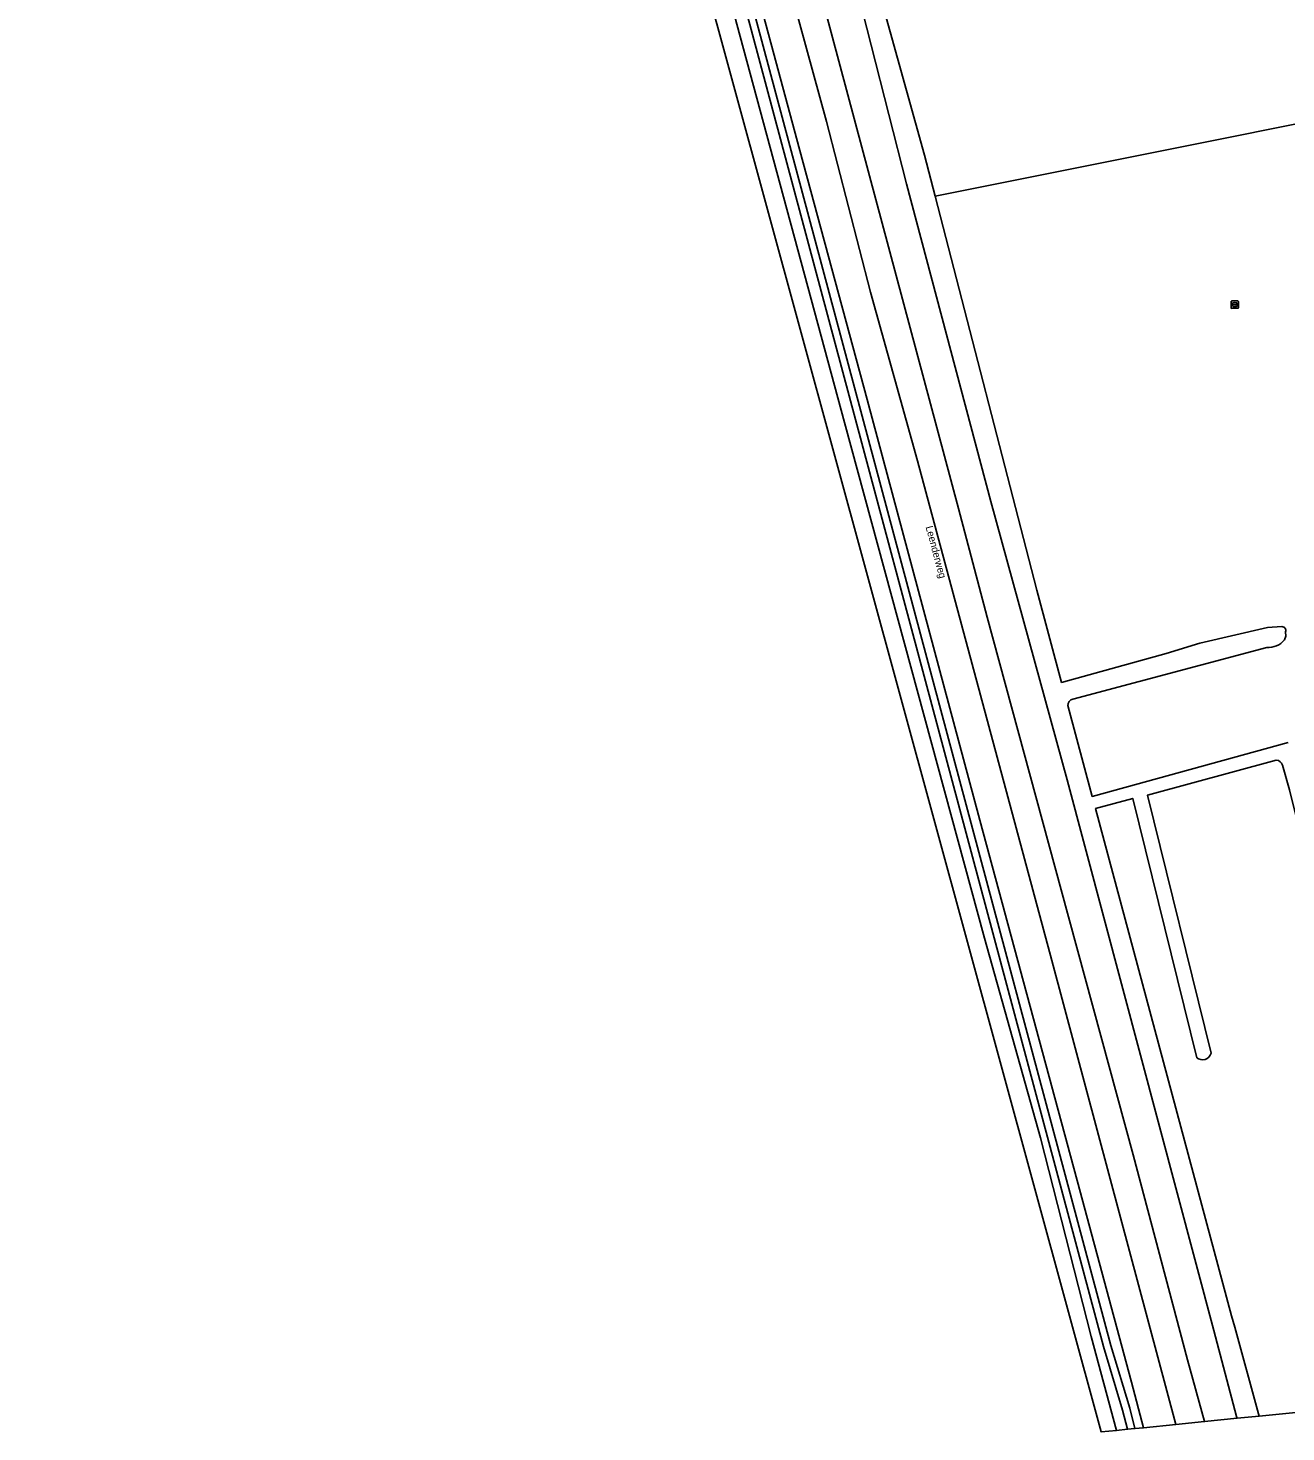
# Model space of a CAD drawing. Extents: x 162661 to 163484, y 380247 to 381230.
# Drawn here: x 162686.4 to 162858.2, y 380246.8 to 380438.6 of the extents above; entities that cross this region are included whole.
import ezdxf

# ---------------------------------------------------------------- set-up
doc = ezdxf.new("R2010")
doc.units = 0
for name, color, linetype in [('IMGEO_Berm_groen', 7, 'Continuous'), ('IMGEO_Erf', 7, 'Continuous'), ('IMGEO_Gemengd_bos', 7, 'Continuous'), ('IMGEO_Groenvoorziening', 7, 'Continuous'), ('IMGEO_Haag', 7, 'Continuous'), ('IMGEO_Openbare_ruimte_label', 7, 'Continuous'), ('IMGEO_Rijbaan_regionaal_gesloten', 7, 'Continuous'), ('IMGEO_Rioolput', 7, 'Continuous'), ('IMGEO_Waterloop', 7, 'Continuous')]:
    doc.layers.add(name, color=color, linetype=linetype)

msp = doc.modelspace()

# ---------------------------------------------------------------- linework, layer by layer
at = {"layer": 'IMGEO_Berm_groen'}
for points in [[(162835.05, 380247), (162836.57, 380247.15), (162835.89, 380249.78), (162833.28, 380258.46), (162775.95, 380472.81), (162761.49, 380525.66), (162756.47, 380544.53), (162753.07, 380555.96), (162748.05, 380572.5), (162742.44, 380591.57), (162738.84, 380602.55), (162737.33, 380602.13), (162737.83, 380600.63), (162739, 380597.5), (162757.61, 380535.1), (162769.66, 380489.54), (162783.2, 380439.1), (162797.9, 380384.66), (162817.04, 380314.25), (162824.68, 380286.95), (162831.58, 380259.82)], [(162837.58, 380247.25), (162838.74, 380247.37), (162837.11, 380253.58), (162829.67, 380281.14), (162816.39, 380330.35), (162801.02, 380387.8), (162791.82, 380421.83), (162775.32, 380483.08), (162767.37, 380512.8), (162751.61, 380569.11), (162741.09, 380603.18), (162739.8, 380602.82), (162743.39, 380591.86), (162749.01, 380572.79), (162754.02, 380556.25), (162757.44, 380544.8), (162762.45, 380525.92), (162776.92, 380473.04), (162834.27, 380258.61), (162836.86, 380250.04)], [(162847.08, 380248.2), (162851.52, 380248.65), (162851.46, 380248.89), (162848.33, 380260.66), (162828.31, 380335.86), (162817.91, 380373.89), (162806.35, 380417.28), (162799.14, 380445.75), (162790.57, 380476.35), (162780.44, 380512.49), (162774.17, 380538.45), (162772.03, 380537.84), (162772.87, 380534.8), (162781.71, 380500), (162784.65, 380488.97), (162786.79, 380472.74), (162798.38, 380429.43), (162813.46, 380372.95), (162817.4, 380358.11), (162827.48, 380320.82), (162837.33, 380284.65), (162844.77, 380256.65)]]:
    msp.add_lwpolyline(points, close=True, dxfattribs=at)
at = {"layer": 'IMGEO_Erf'}
msp.add_lwpolyline([(162747.47, 380643.78), (162754.58, 380617.79), (162767.63, 380570.63), (162781.76, 380518.45), (162783.54, 380512.22), (162793.32, 380477.02), (162808.83, 380421.22), (162810.28, 380415.59), (162897.43, 380433.04)], dxfattribs=at)
at = {"layer": 'IMGEO_Gemengd_bos'}
for points in [[(162921.83, 380357.47), (162910.78, 380406.19), (162907.95, 380417.82), (162905.18, 380428.46), (162900.36, 380428.25), (162898.75, 380428.18), (162898.65, 380428.56), (162897.43, 380433.04), (162810.28, 380415.59), (162824.18, 380361.77), (162827.56, 380349.18), (162841.85, 380353.11), (162846.46, 380354.52), (162855.7, 380356.69), (162857.66, 380356.8)], [(162858.16, 380356.09), (162858.2, 380355.51), (162857.99, 380354.97)], [(162855.58, 380353.93), (162829.1, 380346.89)], [(162828.41, 380346), (162831.74, 380333.61), (162858.5, 380340.99)], [(162856.88, 380338.56), (162839.3, 380333.78), (162847.98, 380298.52)], [(162869.11, 380292.58), (162858.67, 380334.52), (162857.72, 380337.85)], [(162846.01, 380297.91), (162837.28, 380333.34), (162832.19, 380331.93), (162850.77, 380262.67), (162851.21, 380261.08), (162854.45, 380249.27), (162854.54, 380248.95)], [(162854.54, 380248.95), (162974.8, 380261.01), (163143.7, 380286.14), (163143.7, 380286.23), (163143.67, 380287.21), (163143.37, 380289.93), (163142.48, 380293.99)]]:
    msp.add_lwpolyline(points, dxfattribs=at)
for centre, radius, start, end in [((162857.63, 380356.25), 0.553, 343.2406, 86.8839), ((162855.72, 380356.93), 3, 267.3414, 319.2394), ((162829.25, 380346.06), 0.846, 100.6186, 184.2813), ((162856.84, 380337.66), 0.903, 12.228, 87.2137), ((162846.8, 380298.85), 1.23, 230.3946, 344.4559)]:
    msp.add_arc(centre, radius, start, end, dxfattribs=at)
at = {"layer": 'IMGEO_Groenvoorziening'}
msp.add_lwpolyline([(162836.57, 380247.15), (162837.58, 380247.25), (162836.86, 380250.04), (162834.27, 380258.61), (162776.92, 380473.04), (162762.45, 380525.92), (162757.44, 380544.8), (162754.02, 380556.25), (162749.01, 380572.79), (162743.39, 380591.86), (162739.8, 380602.82), (162738.84, 380602.55), (162742.44, 380591.57), (162748.05, 380572.5), (162753.07, 380555.96), (162756.47, 380544.53), (162761.49, 380525.66), (162775.95, 380472.81), (162833.28, 380258.46), (162835.89, 380249.78)], close=True, dxfattribs=at)
at = {"layer": 'IMGEO_Haag'}
msp.add_lwpolyline([(162836.57, 380247.15), (162837.58, 380247.25), (162836.86, 380250.04), (162834.27, 380258.61), (162776.92, 380473.04), (162762.45, 380525.92), (162757.44, 380544.8), (162754.02, 380556.25), (162749.01, 380572.79), (162743.39, 380591.86), (162739.8, 380602.82), (162738.84, 380602.55), (162742.44, 380591.57), (162748.05, 380572.5), (162753.07, 380555.96), (162756.47, 380544.53), (162761.49, 380525.66), (162775.95, 380472.81), (162833.28, 380258.46), (162835.89, 380249.78)], close=True, dxfattribs=at)
at = {"layer": 'IMGEO_Rijbaan_regionaal_gesloten'}
for points in [[(162686.38, 380740.14), (162737.06, 380598.14), (162832.98, 380246.79), (162835.05, 380247), (162831.58, 380259.82), (162824.68, 380286.95), (162817.04, 380314.25), (162797.9, 380384.66), (162783.2, 380439.1), (162769.66, 380489.54), (162757.61, 380535.1), (162739, 380597.5), (162737.83, 380600.63), (162737.33, 380602.13), (162726.89, 380632.73)], [(162775.32, 380483.08), (162791.82, 380421.83), (162801.02, 380387.8), (162816.39, 380330.35), (162829.67, 380281.14), (162837.11, 380253.58), (162838.74, 380247.37), (162843.14, 380247.81), (162835.6, 380276.1), (162826.23, 380311.17), (162807.86, 380379.44), (162801.46, 380402.48), (162795.45, 380425.78), (162788.92, 380449.59)], [(162788.92, 380449.59), (162795.45, 380425.78), (162801.46, 380402.48), (162807.86, 380379.44), (162826.23, 380311.17), (162835.6, 380276.1), (162843.14, 380247.81), (162847.08, 380248.2), (162844.77, 380256.65), (162837.33, 380284.65), (162827.48, 380320.82), (162817.4, 380358.11), (162813.46, 380372.95), (162798.38, 380429.43), (162786.79, 380472.74)]]:
    msp.add_lwpolyline(points, dxfattribs=at)
at = {"layer": 'IMGEO_Rioolput'}
for p, q in [((162850.71, 380400.35), (162850.71, 380401.21)), ((162850.79, 380401.28), (162851.64, 380401.28)), ((162851.64, 380400.28), (162850.79, 380400.28)), ((162850.97, 380400.77), (162850.97, 380400.79)), ((162851.41, 380400.74), (162851.01, 380400.74)), ((162851.02, 380400.82), (162851.41, 380400.82)), ((162851.2, 380401.06), (162851.23, 380401.06)), ((162851.22, 380400.5), (162851.2, 380400.5)), ((162851.46, 380400.79), (162851.46, 380400.77)), ((162851.72, 380401.21), (162851.72, 380400.35))]:
    msp.add_line(p, q, dxfattribs=at)
for points in [[(162850.71, 380400.35), (162850.71, 380401.21)], [(162850.79, 380401.28), (162851.64, 380401.28)], [(162851.64, 380400.28), (162850.79, 380400.28)], [(162851.72, 380401.21), (162851.72, 380400.35)]]:
    msp.add_lwpolyline(points, dxfattribs=at)
for centre, radius, start, end in [((162850.79, 380401.2), 0.0765, 91.552, 178.448), ((162850.79, 380401.2), 0.0765, 91.552, 178.448), ((162850.79, 380400.35), 0.0765, 181.552, 268.448), ((162850.79, 380400.35), 0.0765, 181.552, 268.448), ((162851.01, 380400.78), 0.0403, 85.8775, 175.7526), ((162851.01, 380400.77), 0.0366, 178.938, 274.7102), ((162851.42, 380400.78), 0.0386, 1.7309, 96.639), ((162851.41, 380400.78), 0.043, 264.8664, 352.4533), ((162851.64, 380401.2), 0.0765, 1.552, 88.448), ((162851.64, 380401.2), 0.0765, 1.552, 88.448), ((162851.64, 380400.35), 0.0765, 271.552, 358.448), ((162851.64, 380400.35), 0.0765, 271.552, 358.448)]:
    msp.add_arc(centre, radius, start, end, dxfattribs=at)
for centre, major_axis, ratio, start_param, end_param in [((162851.2, 380400.78), (-0.387, 0.002), 0.722429, 4.712389, 7.853982), ((162851.23, 380400.78), (-0.39, 0.002), 0.717154, 1.570796, 4.712389)]:
    msp.add_ellipse(centre, major_axis=major_axis, ratio=ratio, start_param=start_param, end_param=end_param, dxfattribs=at)
at = {"layer": 'IMGEO_Waterloop'}
for points in [[(162732.55, 380692.05), (162772.78, 380543.61), (162772.93, 380543.05), (162774.08, 380538.77), (162774.17, 380538.45), (162780.44, 380512.49), (162790.57, 380476.35), (162799.14, 380445.75), (162806.35, 380417.28), (162817.91, 380373.89), (162828.31, 380335.86), (162848.33, 380260.66), (162851.46, 380248.89), (162851.52, 380248.65), (162854.54, 380248.95)], [(162857.66, 380356.8), (162855.7, 380356.69), (162846.46, 380354.52), (162841.85, 380353.11), (162827.56, 380349.18), (162824.18, 380361.77), (162810.28, 380415.59), (162808.83, 380421.22), (162793.32, 380477.02), (162783.54, 380512.22), (162781.76, 380518.45), (162767.63, 380570.63), (162754.58, 380617.79), (162747.47, 380643.78)], [(162857.99, 380354.97), (162858.2, 380355.51), (162858.16, 380356.09)], [(162829.1, 380346.89), (162855.58, 380353.93)], [(162858.5, 380340.99), (162831.74, 380333.61), (162828.41, 380346)], [(162847.98, 380298.52), (162839.3, 380333.78), (162856.88, 380338.56)], [(162857.72, 380337.85), (162858.67, 380334.52), (162869.11, 380292.58)], [(162854.54, 380248.95), (162854.45, 380249.27), (162851.21, 380261.08), (162850.77, 380262.67), (162832.19, 380331.93), (162837.28, 380333.34), (162846.01, 380297.91)]]:
    msp.add_lwpolyline(points, dxfattribs=at)
for centre, radius, start, end in [((162857.63, 380356.25), 0.553, 343.2406, 86.8839), ((162855.72, 380356.93), 3, 267.3414, 319.2394), ((162829.25, 380346.06), 0.846, 100.6186, 184.2813), ((162856.84, 380337.66), 0.903, 12.228, 87.2137), ((162846.8, 380298.85), 1.23, 230.3946, 344.4559)]:
    msp.add_arc(centre, radius, start, end, dxfattribs=at)

# ---------------------------------------------------------------- texts
at = {"layer": 'IMGEO_Openbare_ruimte_label'}
msp.add_text('Leenderweg', height=1, rotation=285.1345, dxfattribs=at).set_placement((162808.97, 380370.41))

doc.saveas('drawing.dxf')
